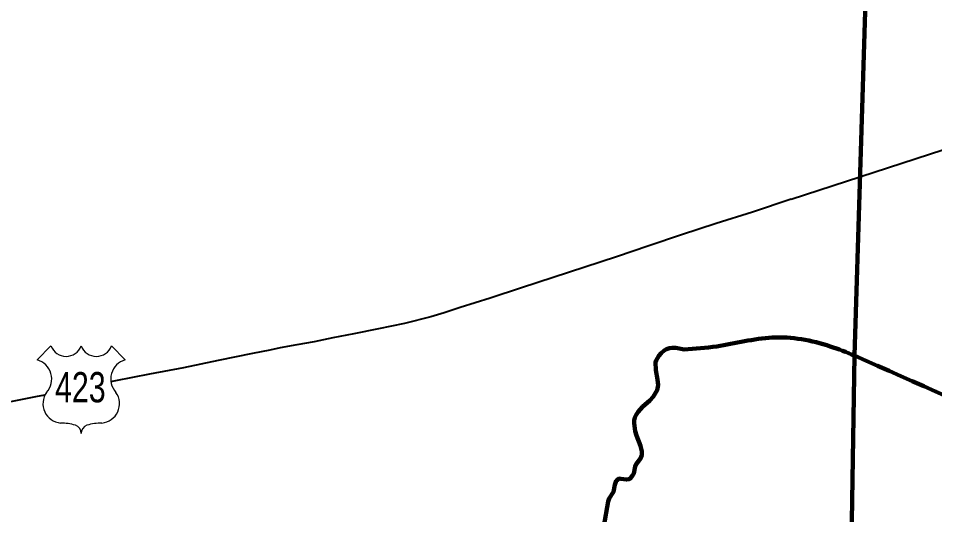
# Model space of a CAD drawing. Extents: x 553962 to 842807, y 8883888 to 9032388.
# Drawn here: x 627591 to 638188, y 8971137 to 8976875 of the extents above; entities that cross this region are included whole.
import ezdxf
from ezdxf.enums import TextEntityAlignment as Align

# ---------------------------------------------------------------- set-up
doc = ezdxf.new("R2010")
doc.units = 0
doc.header["$LTSCALE"] = 20
for name, color, linetype, lineweight in [('12', 7, 'Continuous', 25), ('24', 7, 'Continuous', 25), ('48', 7, 'Continuous', 25), ('9', 7, 'Continuous', 90)]:
    doc.layers.add(name, color=color, linetype=linetype, lineweight=lineweight)

msp = doc.modelspace()

# ---------------------------------------------------------------- linework, layer by layer
at = {"layer": '12', "lineweight": 40}
msp.add_line((636526.46, 8974783.55), (662912.02, 8983352.99), dxfattribs=at)
for points in [[(636526.46, 8974783.55), (636082.71, 8974635.62), (635662.21, 8974501.74), (635260.83, 8974371.9), (634884.08, 8974246.11), (634508.71, 8974119.32), (634142.96, 8973999.56), (633777.14, 8973878.79), (633411.33, 8973759.02), (633045.52, 8973640.26), (632701.64, 8973531.55), (632514.96, 8973468.15), (632359.77, 8973423.84), (632056.83, 8973345.23), (631756.71, 8973285.67), (631470.21, 8973228.12), (631226.14, 8973179.66), (631010.71, 8973135.25), (630810.39, 8973099.88), (630618.27, 8973063.52), (630498.64, 8973037.29), (630299.52, 8972998.91)], [(630299.52, 8972998.91), (629900.89, 8972917.16), (629502.27, 8972835.4), (629106.39, 8972761.66), (628714.64, 8972683.92), (628658.19, 8972671.87)], [(627892.05, 8972517.34), (627787.33, 8972497.16), (626527.33, 8972247.77), (625278.27, 8971995.4), (625208.27, 8971975.26), (624859.08, 8971919.62), (624586.21, 8971856.09), (624327.08, 8971807.61), (624078.89, 8971766.15), (623877.21, 8971718.76), (623688.21, 8971682.4)]]:
    msp.add_lwpolyline(points, dxfattribs=at)
at = {"layer": '24'}
msp.add_lwpolyline([(635289.08, 8973046.88), (635193.27, 8973064.76), (635152.33, 8973065.7), (635121.83, 8973060.64), (635088.39, 8973049.57), (635061.27, 8973033.5), (635024.52, 8973002.39), (634997.21, 8972972.3), (634966.14, 8972918.17), (634960.96, 8972900.13), (634963.33, 8972808.99), (634982.52, 8972700.86), (634988.33, 8972634.76), (634977.08, 8972576.65), (634956.96, 8972536.56), (634930.96, 8972498.46), (634893.58, 8972457.34), (634810.77, 8972383.09), (634757.52, 8972324.91), (634734.83, 8972291.83), (634721.14, 8972258.75), (634713.21, 8972225.69), (634711.02, 8972195.64), (634723.71, 8972103.52), (634738.46, 8972051.46), (634787.27, 8971934.35), (634802.14, 8971867.27), (634801.02, 8971826.21), (634786.96, 8971787.12), (634735.27, 8971720.94), (634725.33, 8971693.88), (634707.39, 8971613.73), (634694.83, 8971588.67), (634670.64, 8971557.58), (634653.02, 8971546.53), (634625.27, 8971541.48), (634559.71, 8971552.4), (634539.52, 8971553.37), (634505.58, 8971527.27), (634489.27, 8971482.17), (634473.52, 8971402.03), (634424.58, 8971322.82), (634411.02, 8971288.75), (634363.77, 8971005.23)], dxfattribs=at)
at = {"layer": '48'}
for p, q in [((627808.41, 8972926.87), (627968.34, 8973086.77)), ((628667.66, 8973086.77), (628827.61, 8972926.87))]:
    msp.add_line(p, q, dxfattribs=at)
for centre, radius, start, end in [((628143.18, 8973153.75), 187.21, 200.95927, 339.04073), ((628492.83, 8973153.75), 187.21, 200.95927, 339.04073), ((627746.34, 8972705.01), 230.34, 317.5721, 74.36886), ((628889.66, 8972705.01), 230.34, 105.62774, 222.4279), ((628099.84, 8972419.87), 224.71, 144.73733, 264.65778), ((628536.17, 8972419.87), 224.71, 275.34222, 35.26267), ((628077.89, 8971606.4), 589.74, 72.89371, 89.90057), ((628223.64, 8972079.77), 94.44, 357.69345, 72.92955), ((628412.36, 8972079.77), 94.44, 107.07045, 182.30655), ((628558.11, 8971606.4), 589.74, 90.09943, 107.10629)]:
    msp.add_arc(centre, radius, start, end, dxfattribs=at)
at = {"layer": '9'}
for points in [[(637260.63, 8972975.84), (637390.85, 8977204.15), (635350.74, 8977923.86), (623791.86, 8983133.03)], [(635289.08, 8973046.88), (635193.27, 8973064.76), (635152.33, 8973065.7), (635121.83, 8973060.64), (635088.39, 8973049.57), (635061.27, 8973033.5), (635024.52, 8973002.39), (634997.21, 8972972.3), (634966.14, 8972918.17), (634960.96, 8972900.13), (634963.33, 8972808.99), (634982.52, 8972700.86), (634988.33, 8972634.76), (634977.08, 8972576.65), (634956.96, 8972536.56), (634930.96, 8972498.46), (634893.58, 8972457.34), (634810.77, 8972383.09), (634757.52, 8972324.91), (634734.83, 8972291.83), (634721.14, 8972258.75), (634713.21, 8972225.69), (634711.02, 8972195.64), (634723.71, 8972103.52), (634738.46, 8972051.46), (634787.27, 8971934.35), (634802.14, 8971867.27), (634801.02, 8971826.21), (634786.96, 8971787.12), (634735.27, 8971720.94), (634725.33, 8971693.88), (634707.39, 8971613.73), (634694.83, 8971588.67), (634670.64, 8971557.58), (634653.02, 8971546.53), (634625.27, 8971541.48), (634559.71, 8971552.4), (634539.52, 8971553.37), (634505.58, 8971527.27), (634489.27, 8971482.17), (634473.52, 8971402.03), (634424.58, 8971322.82), (634411.02, 8971288.75), (634363.77, 8971005.23)], [(637260.63, 8972975.84), (637076.77, 8961505.69), (634855.74, 8958401.33), (634875.26, 8955110.32)]]:
    msp.add_lwpolyline(points, dxfattribs=at)
for points in [[(637260.63, 8972975.84), (636979.71, 8973082.65), (636310.46, 8973184.59), (635667.8, 8973082.65), (635289.08, 8973046.88)], [(637260.63, 8972975.84), (641524.45, 8971056.24), (652526.05, 8965412.73), (653164.33, 8965062.83), (670790.48, 8953770.1), (686194.04, 8943929.95), (696283.29, 8937647.07)]]:
    msp.add_spline(points, degree=3, dxfattribs=at)

# ---------------------------------------------------------------- texts
at = {"layer": '48', "width": 0.75}
msp.add_text('423', height=350, dxfattribs=at).set_placement((628307.74, 8972435.27), align=Align.CENTER)

doc.saveas('drawing.dxf')
